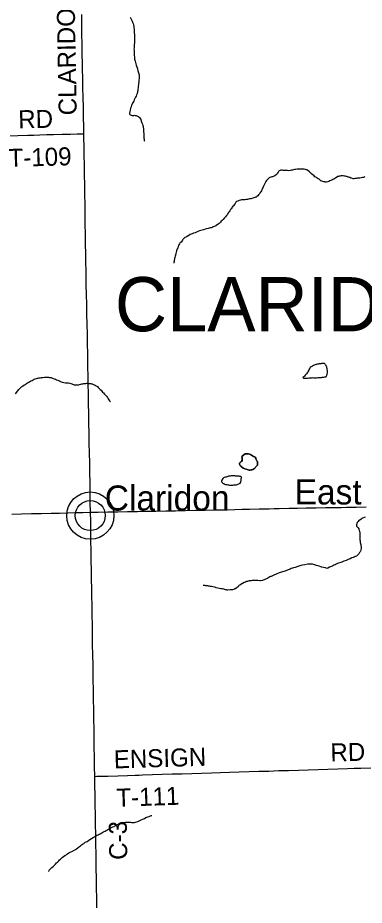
# Model space of a CAD drawing. Extents: x 103424 to 290657, y 38711 to 110967.
# Drawn here: x 160467 to 166271, y 76839 to 91682 of the extents above; entities that cross this region are included whole.
import ezdxf

# ---------------------------------------------------------------- set-up
doc = ezdxf.new("R2010")
doc.units = 0
for name, color, linetype in [('GM_X_County_Road', 7, 'Continuous'), ('GM_X_County_Road_Text', 7, 'Continuous'), ('GM_X_Minor_Lake', 7, 'Continuous'), ('GM_X_Minor_River', 7, 'Continuous'), ('GM_X_Township_Road', 7, 'Continuous'), ('GM_X_Township_Road_Text', 7, 'Continuous'), ('GM_X_Township_Text', 7, 'Continuous'), ('GM_X_Unincorporated', 7, 'Continuous'), ('GM_X_Unincorporated_Location', 7, 'Continuous'), ('GM_X_Unincorporated_Text', 7, 'Continuous'), ('GM_X_US_Route', 7, 'Continuous')]:
    doc.layers.add(name, color=color, linetype=linetype)

msp = doc.modelspace()

# ---------------------------------------------------------------- linework, layer by layer
at = {"layer": 'GM_X_County_Road'}
for points in [[(161721, 81257), (161720, 81358), (161717, 81523), (161714, 81689), (161712, 81854), (161709, 82019), (161707, 82148), (161705, 82277), (161702, 82442), (161699, 82607), (161697, 82772), (161694, 82937), (161691, 83102), (161689, 83257), (161686, 83412), (161683, 83577), (161680, 83742), (161678, 83907), (161675, 84072), (161672, 84237), (161669, 84402), (161666, 84567), (161663, 84732), (161660, 84897), (161657, 85062), (161654, 85227), (161651, 85392), (161648, 85557), (161646, 85722), (161644, 85810), (161642, 85898), (161640, 86061), (161636, 86226), (161633, 86391), (161629, 86556), (161626, 86721), (161623, 86886), (161619, 87051), (161616, 87216), (161613, 87381), (161611, 87475), (161609, 87568), (161606, 87733), (161604, 87898), (161601, 88063), (161599, 88228), (161596, 88393), (161594, 88559), (161591, 88724), (161589, 88889), (161586, 89054), (161584, 89219), (161581, 89384), (161579, 89549), (161577, 89646), (161576, 89743), (161575, 89856), (161571, 90021), (161568, 90186), (161564, 90351), (161560, 90516), (161557, 90681), (161554, 90807), (161551, 90933), (161549, 91049), (161547, 91165), (161546, 91242), (161543, 91407), (161540, 91572), (161538, 91737)], [(161794, 76794), (161791, 76959), (161788, 77124), (161786, 77290), (161783, 77455), (161781, 77574), (161779, 77693), (161776, 77858), (161774, 78023), (161771, 78188), (161768, 78353), (161766, 78518), (161763, 78683), (161760, 78838), (161758, 78994), (161755, 79159), (161753, 79324), (161750, 79471), (161748, 79619), (161745, 79784), (161743, 79949), (161740, 80114), (161737, 80279), (161734, 80444), (161732, 80609), (161730, 80736), (161728, 80863), (161725, 81028), (161722, 81193), (161721, 81257)]]:
    msp.add_lwpolyline(points, dxfattribs=at)
at = {"layer": 'GM_X_Minor_Lake'}
for points in [[(165606, 85900), (165569, 85901), (165557, 85899), (165545, 85896), (165531, 85894), (165519, 85894), (165509, 85892), (165499, 85890), (165485, 85887), (165471, 85883), (165459, 85881), (165449, 85877), (165433, 85870), (165421, 85866), (165403, 85856), (165391, 85849), (165381, 85843), (165365, 85833), (165357, 85822), (165349, 85806), (165341, 85790), (165328, 85763), (165320, 85751), (165312, 85741), (165304, 85726), (165292, 85714), (165282, 85702), (165271, 85687), (165257, 85675), (165243, 85663), (165255, 85653), (165275, 85653), (165289, 85653), (165303, 85656)], [(165606, 85900), (165569, 85901), (165557, 85899), (165545, 85896), (165531, 85894), (165519, 85894), (165509, 85892), (165499, 85890), (165485, 85887), (165471, 85883), (165459, 85881), (165449, 85877), (165433, 85870), (165421, 85866), (165403, 85856), (165391, 85849), (165381, 85843), (165365, 85833), (165357, 85822), (165349, 85806), (165341, 85790), (165328, 85763), (165320, 85751), (165312, 85741), (165304, 85726), (165292, 85714), (165282, 85702), (165271, 85687), (165257, 85675), (165243, 85663), (165255, 85653), (165275, 85653), (165289, 85653), (165303, 85656), (165320, 85656), (165342, 85658), (165362, 85659), (165380, 85661), (165396, 85661), (165412, 85664), (165428, 85662), (165447, 85662), (165463, 85661), (165473, 85661), (165491, 85663), (165509, 85663), (165527, 85664), (165541, 85666), (165554, 85666), (165566, 85669), (165582, 85669), (165594, 85671), (165612, 85675), (165628, 85678), (165640, 85680), (165646, 85702), (165649, 85723), (165655, 85743), (165657, 85767), (165650, 85815), (165645, 85830), (165641, 85842), (165637, 85852), (165633, 85866), (165624, 85878), (165618, 85888), (165606, 85900)], [(165303, 85656), (165320, 85656), (165342, 85658), (165362, 85659), (165380, 85661), (165396, 85661), (165412, 85664), (165428, 85662), (165447, 85662), (165463, 85661), (165473, 85661), (165491, 85663), (165509, 85663), (165527, 85664), (165541, 85666), (165554, 85666), (165566, 85669), (165582, 85669), (165594, 85671), (165612, 85675), (165628, 85678), (165640, 85680), (165646, 85702), (165649, 85723), (165655, 85743), (165657, 85767), (165650, 85815), (165645, 85830), (165641, 85842), (165637, 85852), (165633, 85866), (165624, 85878), (165618, 85888), (165606, 85900)], [(164277, 84391), (164225, 84350), (164221, 84335), (164224, 84325), (164226, 84309), (164228, 84289), (164228, 84275), (164217, 84263), (164205, 84256), (164191, 84246), (164179, 84232), (164179, 84219), (164185, 84201), (164196, 84187), (164206, 84182), (164245, 84148), (164259, 84144), (164273, 84136), (164290, 84131), (164308, 84125), (164324, 84119), (164342, 84117), (164362, 84116), (164376, 84120), (164389, 84120), (164405, 84127), (164421, 84137), (164433, 84145)], [(164277, 84391), (164285, 84391), (164305, 84389), (164321, 84390), (164331, 84390), (164350, 84384), (164366, 84378), (164380, 84369), (164401, 84355), (164417, 84345), (164431, 84337), (164441, 84331), (164452, 84317), (164456, 84307), (164460, 84293), (164466, 84281), (164473, 84271), (164481, 84259), (164483, 84247), (164483, 84237), (164484, 84227), (164484, 84213), (164480, 84197), (164472, 84186), (164462, 84176), (164450, 84166), (164442, 84155), (164433, 84145), (164421, 84137), (164405, 84127), (164389, 84120), (164376, 84120), (164362, 84116), (164342, 84117), (164324, 84119), (164308, 84125), (164290, 84131), (164273, 84136), (164259, 84144), (164245, 84148), (164206, 84182), (164196, 84187), (164185, 84201), (164179, 84219), (164179, 84232), (164191, 84246), (164205, 84256), (164217, 84263), (164228, 84275), (164228, 84289), (164226, 84309), (164224, 84325), (164221, 84335), (164225, 84350), (164277, 84391)], [(164433, 84145), (164442, 84155), (164450, 84166), (164462, 84176), (164472, 84186), (164480, 84197), (164484, 84213), (164484, 84227), (164483, 84237), (164483, 84247), (164481, 84259), (164473, 84271), (164466, 84281), (164460, 84293), (164456, 84307), (164452, 84317), (164441, 84331), (164431, 84337), (164417, 84345), (164401, 84355), (164380, 84369), (164366, 84378), (164350, 84384), (164331, 84390), (164321, 84390), (164305, 84389), (164285, 84391), (164277, 84391)], [(164216, 83997), (164197, 84008), (164187, 84012), (164173, 84013), (164162, 84015), (164146, 84017), (164130, 84017), (164116, 84018), (164102, 84020), (164090, 84020), (164078, 84020), (164051, 84019), (164039, 84019), (164027, 84017), (164013, 84016), (163999, 84014), (163987, 84010), (163975, 84006), (163959, 84001), (163941, 83997), (163927, 83993), (163915, 83990), (163901, 83974), (163885, 83946), (163879, 83935), (163878, 83925), (163884, 83913), (163894, 83903), (163908, 83893), (163919, 83890), (163931, 83884), (163949, 83878), (163969, 83874), (163985, 83871), (163998, 83869), (164012, 83867), (164036, 83865), (164052, 83866), (164068, 83866), (164086, 83868), (164111, 83869), (164133, 83873), (164153, 83880), (164169, 83886), (164183, 83894), (164195, 83899), (164205, 83915), (164216, 83997)], [(164216, 83997), (164197, 84008), (164187, 84012), (164173, 84013), (164162, 84015), (164146, 84017), (164130, 84017), (164116, 84018), (164102, 84020), (164090, 84020), (164078, 84020), (164051, 84019), (164039, 84019), (164027, 84017), (164013, 84016), (163999, 84014), (163987, 84010), (163975, 84006), (163959, 84001), (163941, 83997), (163927, 83993), (163915, 83990), (163901, 83974), (163885, 83946)], [(163885, 83946), (163879, 83935), (163878, 83925), (163884, 83913), (163894, 83903), (163908, 83893), (163919, 83890), (163931, 83884), (163949, 83878), (163969, 83874), (163985, 83871), (163998, 83869), (164012, 83867), (164036, 83865), (164052, 83866), (164068, 83866), (164086, 83868), (164111, 83869), (164133, 83873), (164153, 83880), (164169, 83886), (164183, 83894), (164195, 83899), (164205, 83915), (164216, 83997)]]:
    msp.add_lwpolyline(points, dxfattribs=at)
at = {"layer": 'GM_X_Minor_River'}
for points in [[(162352, 91694), (162361, 91672), (162373, 91650), (162384, 91628), (162392, 91608), (162398, 91588), (162405, 91563), (162409, 91537), (162414, 91513), (162416, 91489), (162417, 91463), (162419, 91430), (162420, 91404), (162422, 91380), (162423, 91360), (162423, 91340), (162423, 91321), (162420, 91261), (162419, 91236), (162417, 91212), (162418, 91180), (162414, 91158), (162415, 91133), (162417, 91111), (162418, 91089), (162418, 91069), (162418, 91049), (162421, 91026), (162423, 91008), (162425, 90992), (162430, 90974), (162434, 90956), (162440, 90934), (162447, 90914), (162453, 90890), (162460, 90859), (162471, 90827), (162479, 90793), (162490, 90759), (162499, 90725), (162501, 90697), (162500, 90668), (162496, 90642), (162495, 90610), (162491, 90585), (162488, 90559), (162486, 90537), (162484, 90512), (162481, 90488), (162479, 90466), (162475, 90448), (162472, 90431), (162466, 90415), (162462, 90403), (162456, 90391), (162449, 90372), (162441, 90352), (162429, 90330), (162419, 90309), (162410, 90289), (162400, 90270), (162390, 90252), (162380, 90234), (162373, 90213), (162365, 90193), (162357, 90169), (162350, 90136), (162341, 90086), (162341, 90073), (162347, 90063), (162365, 90052), (162382, 90050), (162398, 90050), (162410, 90050), (162422, 90051), (162432, 90049), (162448, 90045), (162461, 90041), (162473, 90035), (162487, 90030), (162497, 90022), (162507, 90014), (162516, 90000), (162526, 89978), (162537, 89954), (162545, 89926), (162556, 89902), (162560, 89881), (162567, 89863), (162569, 89847), (162571, 89833)], [(162571, 89833), (162573, 89817), (162574, 89797), (162576, 89781), (162576, 89769), (162579, 89756), (162579, 89740), (162579, 89716), (162580, 89702), (162580, 89686), (162580, 89670), (162582, 89653), (162585, 89639), (162587, 89627), (162589, 89621), (162589, 89623)], [(165361, 89093), (165353, 89103), (165345, 89113), (165328, 89129), (165312, 89137), (165298, 89141), (165285, 89144), (165265, 89148), (165239, 89150), (165205, 89149), (165172, 89150), (165144, 89148), (165120, 89147), (165102, 89143), (165086, 89141), (165070, 89136), (165054, 89132), (165036, 89128), (165009, 89123), (164987, 89125), (164969, 89127), (164955, 89126), (164941, 89126), (164927, 89128), (164910, 89130), (164898, 89131), (164886, 89133), (164874, 89133), (164862, 89129), (164846, 89120), (164832, 89112), (164826, 89102), (164818, 89085), (164811, 89073), (164803, 89061), (164775, 89038), (164761, 89032), (164747, 89028), (164733, 89023), (164721, 89021), (164705, 89017), (164689, 89008), (164679, 89004), (164665, 88992), (164649, 88977), (164635, 88959), (164623, 88943), (164615, 88930), (164611, 88920), (164606, 88910), (164600, 88900), (164590, 88879), (164584, 88865), (164576, 88849), (164569, 88832), (164561, 88818), (164555, 88804), (164547, 88786), (164537, 88773), (164526, 88757), (164520, 88745), (164508, 88730), (164498, 88718), (164486, 88704), (164472, 88693), (164458, 88683), (164448, 88679), (164438, 88675), (164422, 88670), (164406, 88666), (164388, 88662), (164370, 88655), (164350, 88651), (164330, 88646), (164314, 88644), (164298, 88640), (164278, 88637), (164231, 88637), (164213, 88636), (164197, 88632), (164175, 88625), (164151, 88615), (164133, 88609), (164123, 88606), (164121, 88596), (164109, 88578), (164091, 88555), (164080, 88539), (164070, 88531), (164056, 88512), (164050, 88502), (164042, 88488), (164032, 88473), (164021, 88453), (164007, 88437), (163993, 88418), (163979, 88394), (163961, 88375), (163946, 88353), (163926, 88330), (163906, 88310)], [(166278, 89019), (166258, 89012), (166240, 89008), (166220, 89004), (166198, 89001), (166176, 88999), (166154, 88998), (166132, 88996), (166115, 88994), (166093, 88991), (166083, 88991), (166055, 88999), (166045, 89002), (166035, 89008), (166022, 89012), (166012, 89016), (166000, 89018), (165988, 89022), (165976, 89025), (165966, 89027), (165949, 89031), (165937, 89035), (165919, 89036), (165909, 89036), (165897, 89036), (165883, 89036), (165867, 89034), (165850, 89031), (165838, 89029), (165828, 89025), (165808, 89012), (165792, 89004), (165776, 88994), (165759, 88983), (165743, 88975), (165729, 88966), (165713, 88960), (165694, 88954), (165678, 88945), (165658, 88939), (165638, 88934), (165622, 88934), (165608, 88936), (165594, 88938), (165578, 88941), (165561, 88947), (165545, 88957), (165531, 88967), (165516, 88981), (165496, 88991), (165482, 89000), (165469, 89010), (165457, 89018), (165445, 89024), (165429, 89038), (165390, 89067), (165373, 89081), (165361, 89093)], [(163906, 88310), (163890, 88293), (163874, 88281), (163862, 88266), (163849, 88254), (163839, 88242), (163825, 88231), (163803, 88215), (163793, 88211), (163783, 88204), (163771, 88196), (163757, 88190), (163747, 88185), (163737, 88183), (163723, 88177), (163707, 88171), (163691, 88166), (163673, 88162), (163655, 88156), (163626, 88151), (163604, 88145), (163580, 88138), (163510, 88117), (163484, 88108), (163460, 88097), (163436, 88087), (163412, 88078), (163386, 88068), (163354, 88055), (163330, 88041), (163306, 88026), (163282, 88013), (163266, 88007), (163250, 87993), (163242, 87982), (163232, 87972), (163224, 87962), (163214, 87948), (163203, 87931), (163189, 87921), (163175, 87900), (163163, 87882), (163159, 87868), (163153, 87854), (163146, 87837), (163140, 87819), (163134, 87803), (163128, 87782), (163123, 87762), (163117, 87738), (163110, 87713), (163104, 87693), (163100, 87673), (163094, 87655), (163091, 87640), (163087, 87628), (163085, 87614), (163085, 87602), (163083, 87592), (163080, 87580), (163080, 87578)], [(160429, 85393), (160486, 85466), (160500, 85483), (160518, 85499), (160536, 85514), (160554, 85528), (160578, 85541), (160596, 85551), (160614, 85564), (160632, 85576), (160651, 85589), (160671, 85599), (160689, 85609), (160707, 85618), (160725, 85628), (160743, 85635), (160762, 85641), (160782, 85649), (160796, 85652), (160812, 85654), (160828, 85658), (160846, 85661), (160866, 85663), (160890, 85668), (160916, 85670), (160939, 85670), (160963, 85671), (160981, 85669), (161001, 85668), (161025, 85664), (161040, 85658), (161058, 85650), (161078, 85643), (161099, 85635)], [(161099, 85635), (161119, 85627), (161137, 85622), (161149, 85618), (161166, 85608), (161182, 85600), (161212, 85589), (161239, 85583), (161267, 85579), (161293, 85578), (161318, 85574), (161338, 85571), (161356, 85565), (161372, 85557), (161387, 85553), (161399, 85547), (161413, 85544), (161468, 85541), (161486, 85543), (161504, 85547), (161522, 85554), (161540, 85558), (161558, 85562), (161574, 85565), (161590, 85567), (161606, 85567), (161624, 85568), (161643, 85568), (161655, 85566), (161665, 85566), (161679, 85565), (161689, 85563), (161701, 85561), (161713, 85557), (161726, 85553), (161738, 85549), (161750, 85544), (161764, 85538), (161779, 85526), (161801, 85514), (161815, 85500), (161832, 85484), (161848, 85467), (161863, 85451), (161877, 85437), (161889, 85423), (161904, 85407), (161918, 85389), (161937, 85369), (161953, 85351), (161972, 85329), (161982, 85311), (161993, 85293), (162003, 85275), (162013, 85263), (162019, 85260)], [(166287, 83328), (166269, 83324), (166257, 83319), (166239, 83311), (166227, 83305), (166217, 83298), (166198, 83280), (166181, 83274), (166168, 83257), (166152, 83239), (166140, 83200), (166141, 83190), (166143, 83180), (166153, 83166), (166166, 83152), (166178, 83136), (166182, 83124), (166186, 83110), (166191, 83092), (166195, 83076), (166197, 83058), (166196, 83041), (166196, 83025), (166196, 83007), (166197, 82985), (166197, 82967), (166197, 82949), (166200, 82936), (166202, 82920), (166204, 82906), (166209, 82890), (166211, 82870), (166213, 82850), (166218, 82838), (166218, 82826), (166216, 82805), (166212, 82783), (166205, 82763), (166199, 82751), (166193, 82740), (166185, 82726), (166179, 82714), (166164, 82697), (166154, 82687), (166138, 82679), (166118, 82670), (166102, 82662), (166082, 82656), (166062, 82647), (166033, 82635), (165999, 82622), (165965, 82607), (165927, 82592), (165893, 82575), (165823, 82554), (165801, 82543), (165783, 82535), (165763, 82525), (165743, 82516), (165723, 82506), (165703, 82497), (165689, 82493), (165661, 82476), (165645, 82472), (165619, 82480), (165590, 82487), (165562, 82493), (165542, 82500), (165515, 82508), (165493, 82514), (165473, 82519), (165452, 82527), (165436, 82535), (165422, 82539), (165406, 82544)], [(165406, 82544), (165395, 82544), (165383, 82546), (165373, 82546), (165361, 82544), (165323, 82541), (165277, 82534), (165234, 82527), (165206, 82521), (165190, 82516), (165174, 82510), (165156, 82504), (165142, 82497), (165128, 82493), (165112, 82487), (165086, 82480), (165066, 82474), (165048, 82469), (165028, 82461), (164996, 82448), (164958, 82431), (164867, 82402), (164847, 82397), (164833, 82393), (164809, 82382), (164785, 82372), (164769, 82367), (164757, 82359), (164745, 82355), (164735, 82351), (164723, 82344), (164711, 82340), (164701, 82336), (164691, 82332), (164673, 82319), (164653, 82309), (164633, 82298), (164619, 82292), (164607, 82288), (164565, 82273), (164531, 82266), (164519, 82266), (164488, 82269), (164440, 82271), (164412, 82268), (164391, 82268), (164377, 82267), (164361, 82265), (164345, 82265), (164327, 82261), (164313, 82256), (164299, 82252), (164281, 82244), (164259, 82235), (164233, 82220), (164187, 82191), (164171, 82185), (164157, 82165), (164127, 82140), (164101, 82123), (164091, 82123), (164063, 82116), (164025, 82114), (163987, 82111), (163973, 82111), (163962, 82113), (163948, 82114), (163936, 82118), (163916, 82124), (163896, 82130), (163871, 82133), (163845, 82139), (163819, 82144), (163792, 82150), (163766, 82158), (163733, 82165), (163711, 82169), (163693, 82172), (163677, 82174), (163663, 82176), (163648, 82180), (163634, 82181), (163620, 82183), (163604, 82185), (163590, 82187), (163578, 82186), (163572, 82186)], [(160986, 77403), (160993, 77423), (161015, 77448), (161041, 77470), (161063, 77489), (161083, 77510), (161102, 77528), (161118, 77547), (161132, 77561), (161144, 77571), (161156, 77584), (161166, 77598), (161184, 77610), (161195, 77623), (161211, 77637), (161233, 77656), (161257, 77670), (161275, 77679), (161289, 77691), (161303, 77701), (161323, 77714), (161347, 77726), (161371, 77739), (161433, 77772), (161453, 77785), (161471, 77797), (161485, 77812), (161501, 77824), (161519, 77835), (161535, 77847), (161552, 77859), (161572, 77872), (161596, 77892), (161628, 77907), (161650, 77922), (161676, 77938), (161702, 77957), (161728, 77970), (161750, 77982), (161770, 77995), (161794, 78009), (161816, 78018), (161832, 78028), (161850, 78036), (161874, 78051), (161892, 78059), (161912, 78072), (161934, 78080), (161948, 78087), (161960, 78095), (161976, 78103), (161990, 78110), (162004, 78118), (162018, 78128), (162038, 78139), (162060, 78151), (162080, 78156), (162090, 78162), (162100, 78168), (162112, 78176), (162124, 78181), (162148, 78197), (162168, 78206), (162182, 78212), (162192, 78216), (162214, 78221), (162234, 78223), (162252, 78223), (162270, 78226), (162286, 78228), (162300, 78230), (162331, 78229), (162345, 78227), (162357, 78227), (162373, 78224), (162393, 78224), (162406, 78222), (162420, 78224), (162442, 78229), (162480, 78240), (162524, 78263), (162574, 78284), (162592, 78292), (162614, 78305), (162632, 78311), (162648, 78319), (162666, 78324), (162678, 78330), (162692, 78334), (162702, 78339), (162712, 78341), (162714, 78339)]]:
    msp.add_lwpolyline(points, dxfattribs=at)
at = {"layer": 'GM_X_Township_Road'}
for points in [[(160036, 89699), (160139, 89702), (160304, 89708), (160469, 89713), (160634, 89718), (160735, 89721), (160837, 89725), (160953, 89728), (161069, 89731), (161209, 89734), (161349, 89738), (161464, 89741), (161576, 89743)], [(162500, 79017), (162557, 79019), (162722, 79024), (162887, 79029), (163052, 79034), (163217, 79039), (163382, 79044), (163547, 79049), (163712, 79054), (163862, 79059), (164012, 79064), (164177, 79069), (164342, 79074), (164507, 79079), (164672, 79084), (164837, 79090), (165002, 79095), (165167, 79100), (165332, 79105), (165497, 79110), (165662, 79115), (165827, 79121), (165992, 79126), (166103, 79129), (166214, 79133), (166379, 79138)], [(161758, 78994), (161793, 78995), (161885, 78998), (161976, 79000), (162141, 79006), (162306, 79011), (162432, 79015), (162500, 79017)]]:
    msp.add_lwpolyline(points, dxfattribs=at)
at = {"layer": 'GM_X_Unincorporated'}
for radius in [395, 251]:
    msp.add_circle((161682, 83356), radius, dxfattribs=at)
at = {"layer": 'GM_X_Unincorporated_Location'}
msp.add_line((161682, 83356), (161682, 83356), dxfattribs=at)
at = {"layer": 'GM_X_US_Route'}
msp.add_lwpolyline([(160366, 83382), (160531, 83385), (160696, 83389), (160861, 83393), (161026, 83396), (161168, 83399), (161309, 83403), (161434, 83405), (161558, 83408), (161686, 83412), (161812, 83414), (161977, 83417), (162142, 83420), (162307, 83423), (162472, 83426), (162627, 83429), (162782, 83432), (162947, 83435), (163112, 83438), (163277, 83442), (163442, 83445), (163607, 83449), (163772, 83452), (163937, 83455), (164102, 83459), (164224, 83461), (164346, 83464), (164511, 83467), (164676, 83471), (164761, 83473), (164846, 83474), (165011, 83478), (165155, 83480), (165298, 83483), (165464, 83486), (165629, 83489), (165794, 83492), (165882, 83494), (165971, 83495), (166136, 83499), (166301, 83503)], dxfattribs=at)

# ---------------------------------------------------------------- texts
at = {"layer": 'GM_X_County_Road_Text'}
for s, rotation, p in [('CLARIDON', 91.0611, (161456, 90053)), ('C-3', 90.9162, (162303, 77600))]:
    msp.add_text(s, height=301.9, rotation=rotation, dxfattribs=at).set_placement(p)
at = {"layer": 'GM_X_Township_Road_Text'}
for s, rotation, p in [('RD', 0.9871, (160478, 89833)), ('T-109', 1.652, (160318, 89186)), ('ENSIGN', 1.6684, (162080, 79127)), ('RD', 1.4825, (165707, 79242)), ('T-111', 1.9253, (162123, 78485))]:
    msp.add_text(s, height=301.9, rotation=rotation, dxfattribs=at).set_placement(p)
at = {"layer": 'GM_X_Township_Text'}
msp.add_text('CLARIDON', height=905.6, rotation=0, dxfattribs=at).set_placement((162094, 86439))
at = {"layer": 'GM_X_Unincorporated_Text'}
for s, p in [('Claridon', (161925, 83440)), ('East Claridon', (165104, 83542))]:
    msp.add_text(s, height=419.6, rotation=0, dxfattribs=at).set_placement(p)

doc.saveas('drawing.dxf')
